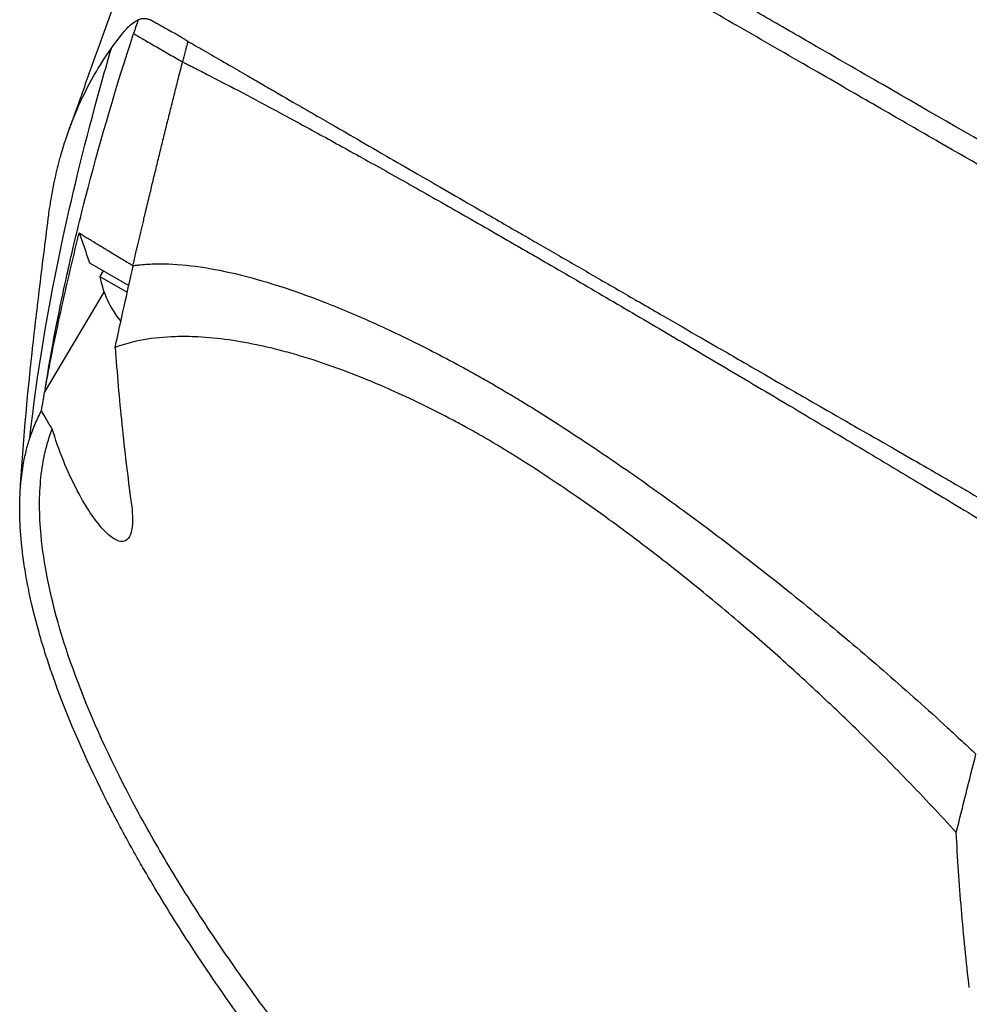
# Model space of a CAD drawing. Header units: millimetres. Extents: x 0 to 4378, y 0 to 2397.
# Tile 288 of 322: x 2563 to 2607, y 952 to 997. Entities that reach past the tile are written whole.
import ezdxf

# ---------------------------------------------------------------- set-up
doc = ezdxf.new("R2010")
doc.units = ezdxf.units.MM
doc.header["$LTSCALE"] = 0.2
doc.layers.add('01_Object Line', color=4, linetype='Continuous')

# ---------------------------------------------------------------- blocks, each defined once
blk = doc.blocks.new('A$C92b2c99e')
for p, q in [((-165.899, 136.444), (-165.9, 136.443)), ((-164.832, 135.827), (-164.833, 135.826)), ((-150.462, 127.528), (-150.462, 127.528)), ((-171.315, 126.736), (-169.505, 125.691)), ((-170.685, 126.372), (-170.835, 126.113)), ((-170.835, 126.113), (-169.574, 125.384)), ((-173.389, 120.763), (-170.637, 125.377)), ((-146.727, 125.373), (-146.727, 125.373)), ((-142.765, 123.086), (-142.765, 123.085)), ((-138.596, 120.681), (-138.597, 120.679)), ((-130.903, 116.237), (-130.881, 116.25))]:
    blk.add_line(p, q)
blk.add_arc((-166.388, 126.916), 4.52, 190.2393, 219.5595)
for centre, major_axis, ratio, start_param, end_param in [((-27.42, 71.665), (-89.237, 135.697), 0.881923, 0.609, 0.613506), ((73.904, 179.503), (-180.139, -312.009), 0.577359, 5.163887, 5.166806)]:
    blk.add_ellipse(centre, major_axis=major_axis, ratio=ratio, start_param=start_param, end_param=end_param)
for points, knots in [([(-172.262, 132.863), (-172.253, 132.888), (-172.244, 132.913), (-172.207, 133.014), (-172.18, 133.09), (-172.071, 133.393), (-171.99, 133.62), (-171.663, 134.529), (-171.418, 135.21), (-170.438, 137.931), (-169.703, 139.966), (-167.8, 145.233), (-166.635, 148.453), (-165.471, 151.661)], [0, 0, 0, 0, 0.008057, 0.008057, 0.032228, 0.032228, 0.104742, 0.104742, 0.322298, 0.322298, 0.975246, 0.975246, 2.01898, 2.01898, 2.01898, 2.01898]), ([(-112.865, 121.21), (-112.882, 121.219), (-112.946, 121.256), (-113.087, 121.338), (-113.143, 121.37), (-113.31, 121.466), (-113.421, 121.53), (-113.756, 121.723), (-113.979, 121.851), (-114.649, 122.237), (-115.097, 122.495), (-116.443, 123.27), (-117.343, 123.788), (-120.051, 125.347), (-121.868, 126.393), (-124.895, 128.136), (-126.105, 128.832), (-128.922, 130.454), (-130.525, 131.377), (-133.014, 132.81), (-133.91, 133.326), (-135.275, 134.113), (-135.749, 134.385), (-136.722, 134.946), (-137.222, 135.234), (-138.905, 136.204), (-140.073, 136.877), (-142.336, 138.182), (-143.431, 138.813), (-145.557, 140.04), (-146.587, 140.634), (-148.58, 141.785), (-149.542, 142.341), (-150.697, 143.009), (-150.926, 143.142), (-151.606, 143.535), (-152.047, 143.791), (-152.921, 144.298), (-153.351, 144.547), (-154.162, 145.018), (-154.543, 145.24), (-155.612, 145.861), (-156.274, 146.246), (-157.449, 146.931), (-157.969, 147.235), (-158.893, 147.774), (-159.303, 148.014), (-159.778, 148.292), (-159.862, 148.341), (-160.085, 148.472), (-160.222, 148.552), (-160.649, 148.802), (-160.927, 148.966), (-161.657, 149.394), (-162.08, 149.643), (-163.041, 150.209), (-163.529, 150.497), (-164.133, 150.855), (-164.314, 150.962), (-164.514, 151.081), (-164.553, 151.105), (-164.647, 151.16), (-164.7, 151.192), (-164.776, 151.238), (-164.801, 151.252), (-164.837, 151.274), (-164.848, 151.281), (-164.878, 151.299), (-164.891, 151.306), (-164.894, 151.308)], [-1.691817, -1.691817, -1.691817, -1.691817, -1.685693, -1.685693, -1.681725, -1.681725, -1.673789, -1.673789, -1.657916, -1.657916, -1.626174, -1.626174, -1.562675, -1.562675, -1.435698, -1.435698, -1.351034, -1.351034, -1.238185, -1.238185, -1.174022, -1.174022, -1.139664, -1.139664, -1.103057, -1.103057, -1.015385, -1.015385, -0.929461, -0.929461, -0.843958, -0.843958, -0.758525, -0.758525, -0.737003, -0.737003, -0.694304, -0.694304, -0.650672, -0.650672, -0.610004, -0.610004, -0.533695, -0.533695, -0.466986, -0.466986, -0.408715, -0.408715, -0.396001, -0.396001, -0.374521, -0.374521, -0.328153, -0.328153, -0.246913, -0.246913, -0.125005, -0.125005, -0.064057, -0.064057, -0.04882, -0.04882, -0.025982, -0.025982, -0.014544, -0.014544, -0.008825, -0.008825, -0.000001, -0.000001, -0.000001, -0.000001]), ([(-53.697, 88.054), (-53.7, 88.055), (-53.725, 88.072), (-53.811, 88.124), (-53.848, 88.147), (-53.974, 88.223), (-54.077, 88.285), (-54.442, 88.503), (-54.759, 88.691), (-55.911, 89.37), (-56.951, 89.979), (-59.07, 91.215), (-60.022, 91.769), (-62.096, 92.974), (-62.954, 93.471), (-63.29, 93.668), (-63.35, 93.702), (-63.594, 93.845), (-63.779, 93.953), (-64.732, 94.512), (-65.564, 94.998), (-67.429, 96.089), (-68.473, 96.699), (-70.07, 97.632), (-70.567, 97.923), (-71.243, 98.317), (-71.402, 98.411), (-71.728, 98.601), (-71.892, 98.696), (-72.393, 98.986), (-72.749, 99.193), (-73.775, 99.788), (-74.449, 100.179), (-76.763, 101.52), (-78.447, 102.495), (-81.041, 103.997), (-81.913, 104.502), (-83.245, 105.273), (-83.696, 105.533), (-85.116, 106.355), (-86.083, 106.914), (-88.011, 108.028), (-88.956, 108.574), (-90.863, 109.676), (-91.814, 110.225), (-93.711, 111.321), (-94.654, 111.865), (-99.276, 114.533), (-103.105, 116.741), (-108.708, 119.969), (-110.395, 120.941), (-115.078, 123.638), (-118.108, 125.382), (-125.732, 129.772), (-130.307, 132.405), (-135.83, 135.586), (-136.92, 136.214), (-138.799, 137.297), (-139.595, 137.756), (-140.968, 138.547), (-141.55, 138.883), (-142.986, 139.711), (-143.831, 140.199), (-145.485, 141.153), (-146.292, 141.619), (-147.079, 142.073)], [0.000001, 0.000001, 0.000001, 0.000001, 0.020999, 0.020999, 0.03362, 0.03362, 0.058853, 0.058853, 0.10929, 0.10929, 0.210139, 0.210139, 0.277387, 0.277387, 0.343259, 0.343259, 0.357255, 0.357255, 0.400141, 0.400141, 0.572106, 0.572106, 0.758153, 0.758153, 0.839265, 0.839265, 0.865124, 0.865124, 0.885821, 0.885821, 0.936976, 0.936976, 1.031169, 1.031169, 1.255712, 1.255712, 1.367089, 1.367089, 1.423303, 1.423303, 1.543936, 1.543936, 1.662482, 1.662482, 1.779397, 1.779397, 1.892284, 1.892284, 2.327177, 2.327177, 2.51121, 2.51121, 2.83327, 2.83327, 3.318061, 3.318061, 3.439024, 3.439024, 3.529698, 3.529698, 3.597738, 3.597738, 3.699741, 3.699741, 3.801674, 3.801674, 3.801674, 3.801674]), ([(-169.074, 137.946), (-169.072, 137.947), (-169.071, 137.947), (-169.069, 137.948), (-169.046, 137.958), (-169.021, 137.967), (-168.995, 137.975), (-168.971, 137.982), (-168.945, 137.988), (-168.919, 137.993), (-168.915, 137.994), (-168.911, 137.994), (-168.907, 137.995), (-168.861, 138.002), (-168.815, 138.005), (-168.771, 138.002), (-168.763, 138.001), (-168.756, 138.001), (-168.748, 138), (-168.731, 137.998), (-168.715, 137.995), (-168.699, 137.993), (-168.674, 137.989), (-168.65, 137.983), (-168.628, 137.977), (-168.616, 137.974), (-168.605, 137.971), (-168.594, 137.968), (-168.59, 137.966), (-168.577, 137.964), (-168.557, 137.956), (-168.547, 137.953), (-168.535, 137.948), (-168.521, 137.942), (-168.52, 137.942), (-168.519, 137.941), (-168.518, 137.941), (-168.507, 137.937), (-168.497, 137.932), (-168.486, 137.928), (-168.471, 137.922), (-168.457, 137.915), (-168.442, 137.908), (-168.435, 137.905), (-168.428, 137.901), (-168.42, 137.897), (-168.353, 137.864), (-168.261, 137.812), (-168.142, 137.74), (-168.067, 137.694), (-167.995, 137.652), (-167.926, 137.613), (-167.894, 137.594), (-167.862, 137.577), (-167.831, 137.56), (-167.795, 137.54), (-167.728, 137.504), (-167.629, 137.451), (-167.616, 137.443), (-167.602, 137.436), (-167.587, 137.428), (-167.484, 137.372), (-167.398, 137.326), (-167.333, 137.289), (-167.328, 137.286), (-167.323, 137.283), (-167.317, 137.28), (-167.205, 137.217), (-167.095, 137.152), (-166.986, 137.084), (-166.927, 137.047), (-166.869, 137.009), (-166.81, 136.97), (-166.801, 136.964), (-166.792, 136.958), (-166.783, 136.952)], [0, 0, 0, 0, 0.0021802, 0.0021802, 0.0021802, 0.0349898, 0.0349898, 0.0349898, 0.0665186, 0.0665186, 0.0665186, 0.0714286, 0.0714286, 0.0714286, 0.1321946, 0.1321946, 0.1321946, 0.1428571, 0.1428571, 0.1428571, 0.1638774, 0.1638774, 0.1638774, 0.197224, 0.197224, 0.197224, 0.2142857, 0.2142857, 0.2142857, 0.2376364, 0.2376364, 0.2376364, 0.2489714, 0.2489714, 0.2489714, 0.25, 0.25, 0.25, 0.2648779, 0.2648779, 0.2648779, 0.2857143, 0.2857143, 0.2857143, 0.3001586, 0.3001586, 0.3001586, 0.4285714, 0.4285714, 0.4285714, 0.525964, 0.525964, 0.525964, 0.5714286, 0.5714286, 0.5714286, 0.6658539, 0.6658539, 0.6658539, 0.6785714, 0.6785714, 0.6785714, 0.7857143, 0.7857143, 0.7857143, 0.7919818, 0.7919818, 0.7919818, 0.9202925, 0.9202925, 0.9202925, 0.9895013, 0.9895013, 0.9895013, 1, 1, 1, 1]), ([(-170.309, 136.628), (-170.114, 136.9), (-169.911, 137.164), (-169.7, 137.419), (-169.661, 137.466), (-169.635, 137.497), (-169.621, 137.513), (-169.595, 137.542), (-169.569, 137.57), (-169.542, 137.597), (-169.493, 137.645), (-169.442, 137.692), (-169.386, 137.737), (-169.314, 137.794), (-169.211, 137.866), (-169.074, 137.946)], [-1, -1, -1, -1, -0.5, -0.5, -0.5, -0.4375, -0.4375, -0.4375, -0.375, -0.375, -0.375, -0.25, -0.25, -0.25, 0, 0, 0, 0]), ([(-173.359, 120.93), (-173.063, 122.818), (-172.734, 124.458), (-172.442, 125.795), (-172.224, 126.797), (-172.033, 127.601), (-171.889, 128.191), (-171.828, 128.444), (-171.67, 129.102), (-171.385, 130.191), (-170.784, 132.482), (-170.084, 134.853), (-169.285, 137.305)], [0, 0, 0, 0, 0.25, 0.25, 0.25, 0.375, 0.375, 0.375, 0.5, 0.5, 0.5, 1, 1, 1, 1]), ([(-169.285, 137.305), (-169.153, 137.228), (-168.993, 137.136), (-168.817, 137.034), (-168.64, 136.932), (-168.446, 136.82), (-168.244, 136.704), (-168.042, 136.587), (-167.833, 136.467), (-167.627, 136.347), (-167.421, 136.228), (-167.217, 136.111), (-167.026, 136)], [0, 0, 0, 0, 0.249993, 0.249993, 0.249993, 0.499995, 0.499995, 0.499995, 0.749998, 0.749998, 0.749998, 1, 1, 1, 1]), ([(-166.783, 136.952), (-166.761, 136.939), (-166.738, 136.926), (-166.715, 136.913), (-166.683, 136.895), (-166.651, 136.876), (-166.619, 136.858), (-166.1, 136.559), (-165.519, 136.225), (-164.88, 135.855), (-164.61, 135.699), (-164.33, 135.537), (-164.039, 135.369), (-163.845, 135.257), (-163.654, 135.146), (-163.467, 135.038), (-163.234, 134.903), (-163.007, 134.771), (-162.788, 134.645), (-161.818, 134.083), (-161.014, 133.619), (-160.484, 133.312), (-160.443, 133.289), (-160.402, 133.265), (-160.36, 133.241), (-159.625, 132.816), (-158.725, 132.297), (-157.624, 131.661), (-157.183, 131.407), (-156.71, 131.134), (-156.203, 130.842), (-156.185, 130.832), (-156.168, 130.821), (-156.15, 130.811), (-155.601, 130.494), (-155.086, 130.197), (-154.611, 129.924), (-153.605, 129.343), (-152.784, 128.87), (-152.187, 128.525), (-151.825, 128.316), (-151.545, 128.155), (-151.351, 128.042), (-151.336, 128.034), (-151.322, 128.026), (-151.308, 128.018), (-151.035, 127.86), (-150.766, 127.705), (-150.501, 127.552), (-150.209, 127.383), (-149.921, 127.217), (-149.638, 127.054), (-149.025, 126.7), (-148.436, 126.36), (-147.874, 126.036), (-147.233, 125.665), (-146.628, 125.316), (-146.063, 124.99), (-145.384, 124.598), (-144.764, 124.24), (-144.208, 123.919), (-143.555, 123.542), (-142.989, 123.215), (-142.517, 122.942), (-142.448, 122.903), (-142.38, 122.863), (-142.312, 122.824), (-141.547, 122.382), (-140.9, 122.009), (-140.38, 121.709), (-139.694, 121.313), (-139.229, 121.045), (-138.992, 120.908), (-138.469, 120.608), (-137.617, 120.119), (-136.419, 119.433), (-136.087, 119.243), (-135.728, 119.037), (-135.342, 118.816), (-134.168, 118.144), (-133.171, 117.571), (-132.361, 117.105), (-132.087, 116.947), (-131.835, 116.802), (-131.604, 116.668), (-130.404, 115.975), (-129.287, 115.323), (-128.259, 114.716), (-128.173, 114.665), (-128.087, 114.615), (-128.003, 114.565), (-127.96, 114.539), (-127.917, 114.514), (-127.874, 114.489), (-127.86, 114.481), (-127.846, 114.472), (-127.832, 114.464)], [0, 0, 0, 0, 0.00361, 0.00361, 0.00361, 0.008721, 0.008721, 0.008721, 0.090486, 0.090486, 0.090486, 0.125, 0.125, 0.125, 0.141082, 0.141082, 0.141082, 0.161133, 0.161133, 0.161133, 0.25, 0.25, 0.25, 0.254893, 0.254893, 0.254893, 0.340688, 0.340688, 0.340688, 0.375, 0.375, 0.375, 0.375879, 0.375879, 0.375879, 0.403474, 0.403474, 0.403474, 0.461942, 0.461942, 0.461942, 0.497315, 0.497315, 0.497315, 0.5, 0.5, 0.5, 0.513913, 0.513913, 0.513913, 0.529261, 0.529261, 0.529261, 0.562572, 0.562572, 0.562572, 0.600636, 0.600636, 0.600636, 0.646363, 0.646363, 0.646363, 0.7, 0.7, 0.7, 0.702738, 0.702738, 0.702738, 0.733893, 0.733893, 0.733893, 0.775, 0.775, 0.775, 0.833716, 0.833716, 0.833716, 0.85, 0.85, 0.85, 0.906076, 0.906076, 0.906076, 0.925, 0.925, 0.925, 0.990784, 0.990784, 0.990784, 0.996291, 0.996291, 0.996291, 0.999075, 0.999075, 0.999075, 1, 1, 1, 1]), ([(-174.068, 118.665), (-173.749, 121.582), (-173.236, 124.673), (-172.529, 127.939), (-172.05, 130.151), (-171.482, 132.443), (-170.824, 134.815), (-170.658, 135.414), (-170.486, 136.018), (-170.309, 136.628)], [-1, -1, -1, -1, -0.459072, -0.459072, -0.459072, -0.092566, -0.092566, -0.092566, 0, 0, 0, 0]), ([(-173.219, 128.783), (-173.206, 128.891), (-173.191, 129.002), (-173.175, 129.116), (-173.13, 129.432), (-173.074, 129.773), (-173.005, 130.133), (-172.973, 130.293), (-172.94, 130.458), (-172.903, 130.627), (-172.868, 130.785), (-172.83, 130.947), (-172.79, 131.111), (-172.751, 131.267), (-172.71, 131.425), (-172.665, 131.585), (-172.659, 131.61), (-172.652, 131.635), (-172.645, 131.659), (-172.609, 131.785), (-172.571, 131.915), (-172.531, 132.05), (-172.445, 132.333), (-172.346, 132.634), (-172.23, 132.95), (-172.129, 133.226), (-172.016, 133.513), (-171.889, 133.81), (-171.669, 134.322), (-171.406, 134.861), (-171.088, 135.414), (-170.859, 135.813), (-170.6, 136.22), (-170.309, 136.628)], [0.8422083, 0.8422083, 0.8422083, 0.8422083, 0.849008, 0.849008, 0.849008, 0.8678821, 0.8678821, 0.8678821, 0.876305, 0.876305, 0.876305, 0.8842189, 0.8842189, 0.8842189, 0.8917062, 0.8917062, 0.8917062, 0.8928571, 0.8928571, 0.8928571, 0.9031342, 0.9031342, 0.9031342, 0.9247967, 0.9247967, 0.9247967, 0.9437386, 0.9437386, 0.9437386, 0.9764071, 0.9764071, 0.9764071, 1, 1, 1, 1]), ([(-169.315, 126.606), (-169.268, 126.807), (-169.222, 127.005), (-169.177, 127.198), (-169.151, 127.31), (-169.125, 127.419), (-169.09, 127.569), (-169.054, 127.718), (-169.01, 127.907), (-168.969, 128.079), (-168.949, 128.165), (-168.929, 128.247), (-168.909, 128.33), (-168.89, 128.414), (-168.869, 128.499), (-168.849, 128.584), (-168.829, 128.669), (-168.809, 128.754), (-168.789, 128.838), (-168.758, 128.965), (-168.728, 129.092), (-168.698, 129.219), (-168.667, 129.346), (-168.637, 129.472), (-168.607, 129.599), (-168.576, 129.726), (-168.546, 129.853), (-168.515, 129.98), (-168.49, 130.085), (-168.464, 130.191), (-168.439, 130.296), (-168.413, 130.402), (-168.388, 130.507), (-168.362, 130.613), (-168.337, 130.718), (-168.311, 130.824), (-168.285, 130.929), (-168.257, 131.045), (-168.229, 131.161), (-168.201, 131.277), (-168.173, 131.393), (-168.144, 131.509), (-168.116, 131.625), (-168.087, 131.741), (-168.059, 131.857), (-168.031, 131.973), (-168.004, 132.084), (-167.976, 132.194), (-167.949, 132.305), (-167.922, 132.415), (-167.895, 132.526), (-167.868, 132.636), (-167.84, 132.747), (-167.813, 132.858), (-167.786, 132.968), (-167.758, 133.081), (-167.73, 133.194), (-167.702, 133.307), (-167.673, 133.42), (-167.645, 133.534), (-167.617, 133.647), (-167.589, 133.76), (-167.561, 133.873), (-167.533, 133.986), (-167.505, 134.098), (-167.477, 134.209), (-167.449, 134.321), (-167.421, 134.432), (-167.393, 134.544), (-167.365, 134.656), (-167.337, 134.767), (-167.309, 134.879), (-167.281, 134.991), (-167.253, 135.103), (-167.224, 135.215), (-167.196, 135.327), (-167.168, 135.439), (-167.139, 135.552), (-167.111, 135.664), (-167.082, 135.776), (-167.054, 135.888), (-167.026, 136)], [0, 0, 0, 0, 0.0897132, 0.0897132, 0.0897132, 0.1414804, 0.1414804, 0.1414804, 0.1932476, 0.1932476, 0.1932476, 0.2191312, 0.2191312, 0.2191312, 0.2450148, 0.2450148, 0.2450148, 0.2708984, 0.2708984, 0.2708984, 0.3096449, 0.3096449, 0.3096449, 0.3483914, 0.3483914, 0.3483914, 0.3871379, 0.3871379, 0.3871379, 0.4193782, 0.4193782, 0.4193782, 0.4516185, 0.4516185, 0.4516185, 0.4838587, 0.4838587, 0.4838587, 0.5192811, 0.5192811, 0.5192811, 0.5547035, 0.5547035, 0.5547035, 0.5901259, 0.5901259, 0.5901259, 0.6238896, 0.6238896, 0.6238896, 0.6576534, 0.6576534, 0.6576534, 0.6914171, 0.6914171, 0.6914171, 0.7259458, 0.7259458, 0.7259458, 0.7604744, 0.7604744, 0.7604744, 0.795003, 0.795003, 0.795003, 0.8290876, 0.8290876, 0.8290876, 0.8631723, 0.8631723, 0.8631723, 0.8972569, 0.8972569, 0.8972569, 0.9315046, 0.9315046, 0.9315046, 0.9657523, 0.9657523, 0.9657523, 1, 1, 1, 1]), ([(-167.026, 136), (-167.001, 135.988), (-166.976, 135.976), (-166.952, 135.963), (-166.927, 135.951), (-166.902, 135.938), (-166.877, 135.926), (-166.827, 135.9), (-166.776, 135.875), (-166.725, 135.849), (-166.622, 135.797), (-166.517, 135.744), (-166.41, 135.69), (-166.196, 135.581), (-165.973, 135.467), (-165.742, 135.348), (-165.279, 135.109), (-164.781, 134.85), (-164.25, 134.57), (-163.718, 134.289), (-163.153, 133.988), (-162.556, 133.667), (-161.959, 133.345), (-161.33, 133.003), (-160.671, 132.643), (-160.012, 132.282), (-159.324, 131.902), (-158.608, 131.504), (-157.892, 131.105), (-157.149, 130.689), (-156.38, 130.257), (-155.996, 130.04), (-155.606, 129.819), (-155.209, 129.595), (-154.813, 129.37), (-154.41, 129.141), (-154.002, 128.908), (-153.594, 128.675), (-153.18, 128.438), (-152.76, 128.197), (-152.55, 128.077), (-152.338, 127.955), (-152.125, 127.832), (-151.913, 127.71), (-151.7, 127.587), (-151.485, 127.463), (-151.27, 127.339), (-151.054, 127.214), (-150.836, 127.088), (-150.619, 126.962), (-150.4, 126.835), (-150.18, 126.707), (-149.74, 126.452), (-149.295, 126.193), (-148.845, 125.931), (-148.395, 125.669), (-147.941, 125.404), (-147.483, 125.136), (-147.024, 124.868), (-146.561, 124.597), (-146.094, 124.323), (-145.16, 123.775), (-144.209, 123.217), (-143.245, 122.648), (-142.28, 122.079), (-141.302, 121.501), (-140.312, 120.914), (-139.322, 120.328), (-138.321, 119.733), (-137.31, 119.131), (-136.3, 118.529), (-135.281, 117.921), (-134.256, 117.307), (-133.23, 116.694), (-132.199, 116.075), (-131.165, 115.453), (-130.648, 115.142), (-130.13, 114.831), (-129.612, 114.519), (-129.353, 114.362), (-129.094, 114.206), (-128.835, 114.05), (-128.705, 113.972), (-128.576, 113.893), (-128.446, 113.815), (-128.381, 113.776), (-128.316, 113.737), (-128.252, 113.698), (-128.187, 113.659), (-128.122, 113.619), (-128.057, 113.58)], [0, 0, 0, 0, 0.0039109, 0.0039109, 0.0039109, 0.0078218, 0.0078218, 0.0078218, 0.0156437, 0.0156437, 0.0156437, 0.0312874, 0.0312874, 0.0312874, 0.0625747, 0.0625747, 0.0625747, 0.1251494, 0.1251494, 0.1251494, 0.1877242, 0.1877242, 0.1877242, 0.2502989, 0.2502989, 0.2502989, 0.3128736, 0.3128736, 0.3128736, 0.3754483, 0.3754483, 0.3754483, 0.4067357, 0.4067357, 0.4067357, 0.4380231, 0.4380231, 0.4380231, 0.4693104, 0.4693104, 0.4693104, 0.4849915, 0.4849915, 0.4849915, 0.5005978, 0.5005978, 0.5005978, 0.5162041, 0.5162041, 0.5162041, 0.5318104, 0.5318104, 0.5318104, 0.5630231, 0.5630231, 0.5630231, 0.5942357, 0.5942357, 0.5942357, 0.6254483, 0.6254483, 0.6254483, 0.6878736, 0.6878736, 0.6878736, 0.7502989, 0.7502989, 0.7502989, 0.8127242, 0.8127242, 0.8127242, 0.8751494, 0.8751494, 0.8751494, 0.9375747, 0.9375747, 0.9375747, 0.9687874, 0.9687874, 0.9687874, 0.9843937, 0.9843937, 0.9843937, 0.9921968, 0.9921968, 0.9921968, 0.9960984, 0.9960984, 0.9960984, 1, 1, 1, 1]), ([(-174.516, 116.118), (-174.4, 118.291), (-174.194, 120.496), (-173.858, 123.564), (-173.746, 124.509), (-173.496, 126.578), (-173.356, 127.695), (-173.219, 128.783)], [0, 0, 0, 0, 0.653196, 0.653196, 0.961283, 0.961283, 1.340405, 1.340405, 1.340405, 1.340405]), ([(-173.359, 120.93), (-173.16, 122.029), (-172.937, 123.136), (-172.419, 125.52), (-172.121, 126.791), (-171.79, 128.119)], [0.0000118, 0.0000118, 0.0000118, 0.0000118, 0.3756535, 0.3756535, 0.8068881, 0.8068881, 0.8068881, 0.8068881]), ([(-171.79, 128.119), (-171.711, 127.889), (-171.632, 127.658), (-171.474, 127.197), (-171.395, 126.966), (-171.315, 126.736)], [-0.2156708, -0.2156708, -0.2156708, -0.2156708, -0.1078472, -0.1078472, -0.000001, -0.000001, -0.000001, -0.000001]), ([(-171.79, 128.119), (-171.754, 128.095), (-171.645, 128.023), (-171.387, 127.864), (-171.34, 127.835), (-171.217, 127.76), (-171.14, 127.713), (-170.922, 127.581), (-170.776, 127.493), (-170.57, 127.37), (-170.514, 127.336), (-170.266, 127.187), (-170.065, 127.066), (-169.77, 126.887), (-169.675, 126.829), (-169.535, 126.742), (-169.49, 126.715), (-169.423, 126.673), (-169.401, 126.659), (-169.358, 126.633), (-169.337, 126.619), (-169.315, 126.606)], [0.000001, 0.000001, 0.000001, 0.000001, 0.0517933, 0.0517933, 0.0631602, 0.0631602, 0.080667, 0.080667, 0.1119431, 0.1119431, 0.1236223, 0.1236223, 0.1626158, 0.1626158, 0.1804481, 0.1804481, 0.1887485, 0.1887485, 0.1927271, 0.1927271, 0.1965807, 0.1965807, 0.1965807, 0.1965807]), ([(-169.315, 126.606), (-169.287, 126.61), (-169.259, 126.614), (-169.231, 126.618), (-169.203, 126.622), (-169.174, 126.626), (-169.146, 126.629), (-169.089, 126.636), (-169.031, 126.643), (-168.973, 126.649), (-168.856, 126.661), (-168.738, 126.67), (-168.617, 126.677), (-168.375, 126.691), (-168.124, 126.696), (-167.865, 126.691), (-167.347, 126.681), (-166.795, 126.633), (-166.211, 126.548), (-165.627, 126.462), (-165.011, 126.34), (-164.364, 126.18), (-163.718, 126.021), (-163.041, 125.825), (-162.337, 125.593), (-161.633, 125.361), (-160.902, 125.093), (-160.145, 124.791), (-159.389, 124.489), (-158.608, 124.152), (-157.805, 123.782), (-157.403, 123.597), (-156.996, 123.404), (-156.583, 123.203), (-156.171, 123.001), (-155.753, 122.791), (-155.331, 122.573), (-154.908, 122.354), (-154.48, 122.127), (-154.047, 121.891), (-153.83, 121.772), (-153.612, 121.652), (-153.392, 121.528), (-153.174, 121.406), (-152.954, 121.28), (-152.733, 121.153), (-152.512, 121.025), (-152.291, 120.895), (-152.068, 120.762), (-151.844, 120.63), (-151.62, 120.495), (-151.395, 120.358), (-150.945, 120.083), (-150.492, 119.8), (-150.035, 119.51), (-149.579, 119.22), (-149.119, 118.922), (-148.658, 118.617), (-148.196, 118.312), (-147.732, 118.001), (-147.266, 117.683), (-146.333, 117.048), (-145.394, 116.387), (-144.449, 115.703), (-143.505, 115.019), (-142.556, 114.313), (-141.607, 113.585), (-140.657, 112.858), (-139.707, 112.11), (-138.759, 111.345), (-137.81, 110.579), (-136.865, 109.796), (-135.925, 108.997), (-134.986, 108.199), (-134.053, 107.385), (-133.129, 106.56), (-132.667, 106.147), (-132.208, 105.732), (-131.751, 105.313), (-131.523, 105.104), (-131.296, 104.895), (-131.069, 104.684), (-130.956, 104.579), (-130.843, 104.474), (-130.73, 104.368), (-130.673, 104.315), (-130.617, 104.263), (-130.56, 104.21), (-130.515, 104.167), (-130.47, 104.125), (-130.425, 104.083)], [0, 0, 0, 0, 0.003914, 0.003914, 0.003914, 0.007828, 0.007828, 0.007828, 0.015656, 0.015656, 0.015656, 0.031312, 0.031312, 0.031312, 0.062623, 0.062623, 0.062623, 0.125247, 0.125247, 0.125247, 0.18787, 0.18787, 0.18787, 0.250493, 0.250493, 0.250493, 0.313116, 0.313116, 0.313116, 0.37574, 0.37574, 0.37574, 0.407051, 0.407051, 0.407051, 0.438363, 0.438363, 0.438363, 0.469675, 0.469675, 0.469675, 0.485368, 0.485368, 0.485368, 0.500986, 0.500986, 0.500986, 0.516605, 0.516605, 0.516605, 0.532223, 0.532223, 0.532223, 0.56346, 0.56346, 0.56346, 0.594697, 0.594697, 0.594697, 0.625934, 0.625934, 0.625934, 0.688408, 0.688408, 0.688408, 0.750881, 0.750881, 0.750881, 0.813355, 0.813355, 0.813355, 0.875829, 0.875829, 0.875829, 0.938303, 0.938303, 0.938303, 0.969539, 0.969539, 0.969539, 0.985158, 0.985158, 0.985158, 0.992967, 0.992967, 0.992967, 0.996872, 0.996872, 0.996872, 1, 1, 1, 1]), ([(-170.134, 122.839), (-169.998, 123.465), (-169.861, 124.091), (-169.583, 125.344), (-169.443, 125.971), (-169.302, 126.597)], [-0.4140683, -0.4140683, -0.4140683, -0.4140683, -0.2070418, -0.2070418, -0.000001, -0.000001, -0.000001, -0.000001]), ([(-169.302, 126.597), (-169.304, 126.599), (-169.306, 126.6), (-169.311, 126.603), (-169.313, 126.604), (-169.315, 126.606)], [-0.004802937, -0.004802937, -0.004802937, -0.004802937, -0.002367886, -0.002367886, 0, 0, 0, 0]), ([(-131.335, 100.474), (-132.074, 101.284), (-132.828, 102.086), (-134.348, 103.656), (-135.116, 104.426), (-136.401, 105.68), (-136.914, 106.171), (-138.098, 107.283), (-138.771, 107.9), (-140.098, 109.086), (-140.751, 109.656), (-141.795, 110.544), (-142.189, 110.875), (-142.942, 111.497), (-143.302, 111.789), (-144.364, 112.642), (-145.068, 113.192), (-146.325, 114.145), (-146.877, 114.554), (-147.84, 115.251), (-148.25, 115.543), (-149.158, 116.175), (-149.661, 116.517), (-150.68, 117.192), (-151.208, 117.532), (-151.961, 118), (-152.179, 118.133), (-152.658, 118.422), (-152.917, 118.574), (-153.419, 118.864), (-153.666, 119.002), (-154.123, 119.255), (-154.332, 119.368), (-155.05, 119.748), (-155.546, 120), (-156.49, 120.457), (-156.948, 120.67), (-157.761, 121.03), (-158.123, 121.185), (-158.963, 121.529), (-159.438, 121.712), (-160.499, 122.096), (-161.079, 122.288), (-161.934, 122.542), (-162.221, 122.622), (-162.815, 122.776), (-163.121, 122.85), (-163.921, 123.024), (-164.41, 123.113), (-165.379, 123.25), (-165.859, 123.297), (-166.677, 123.337), (-167.023, 123.341), (-167.871, 123.315), (-168.359, 123.267), (-169.285, 123.104), (-169.724, 122.988), (-170.134, 122.839)], [0.000001, 0.000001, 0.000001, 0.000001, 0.329785, 0.329785, 0.655784, 0.655784, 0.869551, 0.869551, 1.1471, 1.1471, 1.413768, 1.413768, 1.572185, 1.572185, 1.716378, 1.716378, 1.998218, 1.998218, 2.220261, 2.220261, 2.38565, 2.38565, 2.586481, 2.586481, 2.797354, 2.797354, 2.890721, 2.890721, 2.998917, 2.998917, 3.102407, 3.102407, 3.193729, 3.193729, 3.404829, 3.404829, 3.606578, 3.606578, 3.771982, 3.771982, 3.995205, 3.995205, 4.278205, 4.278205, 4.423595, 4.423595, 4.583388, 4.583388, 4.852579, 4.852579, 5.133194, 5.133194, 5.349319, 5.349319, 5.678864, 5.678864, 6.012538, 6.012538, 6.012538, 6.012538]), ([(-170.134, 122.839), (-170.048, 121.642), (-169.946, 120.46), (-169.701, 118.067), (-169.556, 116.861), (-169.392, 115.67)], [0.000001, 0.000001, 0.000001, 0.000001, 0.4541066, 0.4541066, 0.9270468, 0.9270468, 0.9270468, 0.9270468]), ([(-173.528, 119.922), (-173.506, 120.067), (-173.483, 120.212), (-173.437, 120.492), (-173.413, 120.629), (-173.389, 120.763)], [-0.09380006, -0.09380006, -0.09380006, -0.09380006, -0.04608774, -0.04608774, -0.000001, -0.000001, -0.000001, -0.000001]), ([(-173.359, 120.93), (-173.364, 120.902), (-173.369, 120.874), (-173.379, 120.819), (-173.384, 120.791), (-173.389, 120.763)], [-0.0189743, -0.0189743, -0.0189743, -0.0189743, -0.00948198, -0.00948198, -0.000001, -0.000001, -0.000001, -0.000001]), ([(-174.068, 118.665), (-173.995, 118.89), (-173.913, 119.107), (-173.733, 119.526), (-173.635, 119.728), (-173.528, 119.922)], [0.000026, 0.000026, 0.000026, 0.000026, 0.1679092, 0.1679092, 0.336286, 0.336286, 0.336286, 0.336286]), ([(-173.034, 119.085), (-173.133, 119.232), (-173.225, 119.377), (-173.391, 119.656), (-173.464, 119.791), (-173.528, 119.922)], [-0.1192508, -0.1192508, -0.1192508, -0.1192508, -0.0589613, -0.0589613, 0, 0, 0, 0]), ([(-136.433, 67.464), (-136.473, 67.488), (-136.505, 67.506), (-136.576, 67.547), (-136.611, 67.568), (-136.719, 67.631), (-136.791, 67.673), (-137.009, 67.802), (-137.156, 67.889), (-137.614, 68.166), (-137.928, 68.361), (-139.022, 69.056), (-139.822, 69.591), (-142.37, 71.373), (-144.155, 72.735), (-146.326, 74.52), (-146.728, 74.856), (-148.107, 76.028), (-149.081, 76.888), (-150.646, 78.323), (-151.243, 78.883), (-152.604, 80.19), (-153.365, 80.944), (-154.777, 82.383), (-155.43, 83.067), (-156.418, 84.129), (-156.76, 84.501), (-158.801, 86.76), (-160.424, 88.692), (-162.693, 91.611), (-163.418, 92.581), (-164.808, 94.521), (-165.474, 95.491), (-166.725, 97.405), (-167.312, 98.347), (-168.42, 100.22), (-168.939, 101.149), (-171.365, 105.761), (-172.663, 109.179), (-173.392, 112.861), (-173.491, 113.527), (-173.641, 115.123), (-173.643, 116.017), (-173.515, 117.251), (-173.449, 117.644), (-173.275, 118.393), (-173.165, 118.749), (-173.034, 119.085)], [0.000001, 0.000001, 0.000001, 0.000001, 0.017289, 0.017289, 0.034993, 0.034993, 0.070506, 0.070506, 0.142461, 0.142461, 0.294734, 0.294734, 0.67969, 0.67969, 1.52071, 1.52071, 1.712137, 1.712137, 2.17847, 2.17847, 2.468632, 2.468632, 2.845677, 2.845677, 3.177241, 3.177241, 3.354712, 3.354712, 4.246918, 4.246918, 4.688059, 4.688059, 5.129475, 5.129475, 5.562211, 5.562211, 5.997516, 5.997516, 7.753462, 7.753462, 8.159608, 8.159608, 8.770872, 8.770872, 9.07783, 9.07783, 9.385555, 9.385555, 9.385555, 9.385555]), ([(-169.392, 115.67), (-169.362, 115.454), (-169.342, 115.248), (-169.329, 114.885), (-169.334, 114.724), (-169.371, 114.391), (-169.413, 114.232), (-169.535, 114.011), (-169.61, 113.94), (-169.804, 113.874), (-169.923, 113.886), (-170.224, 114.019), (-170.406, 114.157), (-170.794, 114.55), (-170.994, 114.798), (-171.433, 115.429), (-171.667, 115.822), (-172.119, 116.682), (-172.335, 117.151), (-172.724, 118.113), (-172.896, 118.609), (-173.034, 119.085)], [-1.14528, -1.14528, -1.14528, -1.14528, -1.059047, -1.059047, -0.979891, -0.979891, -0.875786, -0.875786, -0.784614, -0.784614, -0.687046, -0.687046, -0.571812, -0.571812, -0.456499, -0.456499, -0.315176, -0.315176, -0.162073, -0.162073, 0, 0, 0, 0]), ([(-135.914, 65.213), (-136.083, 65.311), (-136.534, 65.57), (-137.598, 66.227), (-138.025, 66.499), (-138.74, 66.966), (-139.027, 67.156), (-140.457, 68.121), (-141.619, 68.953), (-143.558, 70.414), (-144.336, 71.02), (-146.147, 72.478), (-147.179, 73.344), (-149.574, 75.438), (-150.929, 76.688), (-154.037, 79.704), (-155.772, 81.506), (-157.881, 83.852), (-158.319, 84.349), (-158.968, 85.099), (-159.182, 85.348), (-159.605, 85.846), (-159.815, 86.095), (-160.131, 86.475), (-160.237, 86.603), (-160.555, 86.988), (-160.762, 87.24), (-161.171, 87.744), (-161.371, 87.994), (-161.669, 88.369), (-161.767, 88.494), (-161.969, 88.751), (-162.073, 88.883), (-162.277, 89.146), (-162.379, 89.277), (-162.684, 89.673), (-162.888, 89.941), (-163.27, 90.446), (-163.455, 90.693), (-163.818, 91.184), (-163.996, 91.426), (-164.529, 92.161), (-164.878, 92.653), (-165.581, 93.663), (-165.937, 94.187), (-166.583, 95.159), (-166.874, 95.606), (-167.251, 96.199), (-167.329, 96.323), (-167.721, 96.947), (-168.022, 97.44), (-168.463, 98.179), (-168.608, 98.425), (-168.89, 98.912), (-169.029, 99.155), (-169.302, 99.639), (-169.434, 99.877), (-169.632, 100.237), (-169.698, 100.359), (-169.826, 100.596), (-169.888, 100.71), (-170.014, 100.948), (-170.077, 101.068), (-170.254, 101.406), (-170.372, 101.635), (-171.369, 103.598), (-172.117, 105.283), (-172.776, 107.039), (-172.83, 107.188), (-172.937, 107.483), (-172.988, 107.627), (-173.086, 107.908), (-173.133, 108.047), (-173.224, 108.318), (-173.267, 108.451), (-173.351, 108.712), (-173.391, 108.841), (-173.505, 109.21), (-173.577, 109.454), (-173.774, 110.15), (-173.889, 110.602), (-174.03, 111.214), (-174.071, 111.401), (-174.128, 111.676), (-174.145, 111.763), (-174.195, 112.018), (-174.226, 112.185), (-174.281, 112.506), (-174.306, 112.659), (-174.371, 113.097), (-174.408, 113.377), (-174.489, 114.136), (-174.52, 114.604), (-174.539, 115.394), (-174.535, 115.724), (-174.497, 116.525), (-174.448, 116.985), (-174.335, 117.64), (-174.291, 117.853), (-174.215, 118.164), (-174.188, 118.267), (-174.145, 118.418), (-174.13, 118.468), (-174.107, 118.542), (-174.1, 118.567), (-174.088, 118.604), (-174.084, 118.616), (-174.076, 118.641), (-174.072, 118.653), (-174.068, 118.665)], [0.000492, 0.000492, 0.000492, 0.000492, 0.070477, 0.070477, 0.116784, 0.116784, 0.147598, 0.147598, 0.270163, 0.270163, 0.35129, 0.35129, 0.459378, 0.459378, 0.603543, 0.603543, 0.795477, 0.795477, 0.846759, 0.846759, 0.872247, 0.872247, 0.897546, 0.897546, 0.910816, 0.910816, 0.936058, 0.936058, 0.961053, 0.961053, 0.973407, 0.973407, 0.986612, 0.986612, 0.999925, 0.999925, 1.026343, 1.026343, 1.051465, 1.051465, 1.076258, 1.076258, 1.125243, 1.125243, 1.177878, 1.177878, 1.224985, 1.224985, 1.237745, 1.237745, 1.287061, 1.287061, 1.311764, 1.311764, 1.336615, 1.336615, 1.361333, 1.361333, 1.372959, 1.372959, 1.384222, 1.384222, 1.395507, 1.395507, 1.41867, 1.41867, 1.596072, 1.596072, 1.612752, 1.612752, 1.628768, 1.628768, 1.644172, 1.644172, 1.659003, 1.659003, 1.673475, 1.673475, 1.702106, 1.702106, 1.756638, 1.756638, 1.781274, 1.781274, 1.792708, 1.792708, 1.814679, 1.814679, 1.835454, 1.835454, 1.874477, 1.874477, 1.942807, 1.942807, 1.994085, 1.994085, 2.070998, 2.070998, 2.109452, 2.109452, 2.128666, 2.128666, 2.138273, 2.138273, 2.143077, 2.143077, 2.145479, 2.145479, 2.147874, 2.147874, 2.147874, 2.147874]), ([(-131.335, 100.474), (-131.185, 101.075), (-131.035, 101.676), (-130.732, 102.879), (-130.579, 103.481), (-130.425, 104.083)], [0.000001, 0.000001, 0.000001, 0.000001, 0.2015129, 0.2015129, 0.4030424, 0.4030424, 0.4030424, 0.4030424]), ([(-130.733, 93.325), (-130.876, 94.514), (-130.997, 95.716), (-131.195, 98.102), (-131.273, 99.28), (-131.335, 100.474)], [0.000001, 0.000001, 0.000001, 0.000001, 0.476483, 0.476483, 0.9337115, 0.9337115, 0.9337115, 0.9337115])]:
    blk.add_open_spline(points, degree=3, knots=knots)
for points in [[(-134.231, 118.179), (-134.235, 118.175), (-134.239, 118.17), (-134.244, 118.166)], [(-131.329, 116.483), (-131.322, 116.488), (-131.315, 116.493), (-131.309, 116.498)], [(-131.086, 116.368), (-131.092, 116.364), (-131.099, 116.359), (-131.106, 116.354)]]:
    blk.add_open_spline(points, degree=3)

msp = doc.modelspace()

# ---------------------------------------------------------------- block references
at = {"layer": '01_Object Line'}
msp.add_blockref('A$C92b2c99e', (2737.807, 859.146), dxfattribs=at)

doc.saveas('drawing.dxf')
